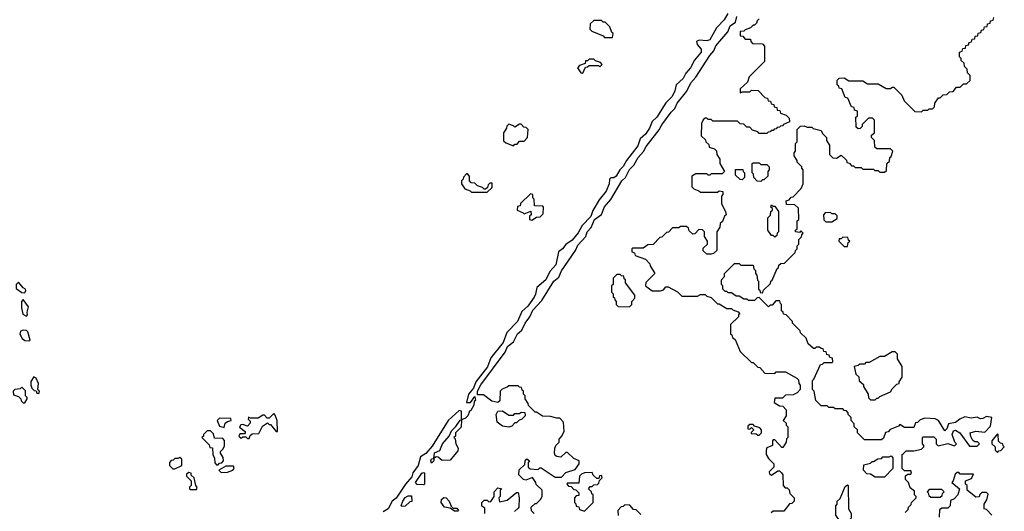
# Model space of a CAD drawing. Extents: x 2889633 to 3052318, y 540750 to 918690.
# Tile 363 of 656: x 2944452 to 2950820, y 779399 to 782575. Entities that reach past the tile are written whole.
import ezdxf

# ---------------------------------------------------------------- set-up
doc = ezdxf.new("R2010")
doc.units = 0

msp = doc.modelspace()

# ---------------------------------------------------------------- linework, layer by layer
at = {"layer": '0CON02XD'}
for points in [[(2949032.5, 782615), (2949007.5, 782575), (2948957.7, 782522.3), (2948915.6, 782444.4), (2948895, 782438), (2948847, 782443), (2948830, 782435), (2948832.5, 782415), (2948860, 782385), (2948858.8, 782365), (2948815.9, 782314.1), (2948790, 782265), (2948759.3, 782230.7), (2948743.8, 782195), (2948696.7, 782155), (2948690, 782115), (2948672.1, 782077.9), (2948631.2, 782038.8), (2948573.3, 781945), (2948541.7, 781918.3), (2948525.8, 781875), (2948498.8, 781835), (2948463.9, 781806.1), (2948449.7, 781760.3), (2948376.7, 781665), (2948355, 781627.5), (2948333.9, 781606.1), (2948310, 781565), (2948295, 781553.3), (2948275, 781552.5), (2948267.5, 781545), (2948263.3, 781515), (2948245, 781467.5), (2948199.3, 781410.7), (2948158.3, 781341.7), (2948146, 781304), (2948090, 781245), (2948062.9, 781197.1), (2948025, 781150), (2947985, 781123.3), (2947962.5, 781095), (2947936.7, 781075), (2947918.7, 780991.3), (2947881.2, 780948.8), (2947855.6, 780894.4), (2947795.9, 780844.1), (2947788.3, 780801.7), (2947778.3, 780781.7), (2947738.8, 780725), (2947699.5, 780690.5), (2947671.2, 780625), (2947603.3, 780555), (2947579.7, 780490.3), (2947499.5, 780390.5), (2947477.1, 780332.9), (2947401.2, 780235), (2947385.9, 780194.1), (2947353.8, 780155), (2947341.7, 780101.7), (2947367.5, 780102.5), (2947395, 780140), (2947400, 780115), (2947391.7, 780108.3), (2947390, 780085), (2947370, 780050), (2947360, 780045), (2947350, 780015), (2947335, 780000), (2947310, 779990), (2947307, 779943), (2947270, 779905), (2947270, 779885), (2947260, 779875), (2947267.5, 779867.5), (2947272.5, 779835), (2947287, 779807), (2947285, 779790), (2947235, 779730), (2947185, 779727.5), (2947158.3, 779748.3), (2947145, 779750), (2947130, 779740), (2947130, 779725), (2947115, 779710), (2947110, 779725), (2947115, 779737.5), (2947130, 779740), (2947133.9, 779776.1), (2947168.3, 779791.7), (2947186.7, 779835), (2947230, 779885), (2947245, 779920), (2947273, 779947), (2947301.7, 779988.3), (2947310, 779990), (2947310, 780045), (2947295, 780050), (2947223.3, 779985), (2947120.5, 779819.5), (2947077.7, 779772.3), (2947045, 779750), (2947030, 779695), (2946995, 779647.5), (2946987.5, 779622.5), (2946946.7, 779575), (2946887.1, 779482.9), (2946860, 779465), (2946834.1, 779415.9), (2946803.3, 779395)], [(2947780, 779385), (2947761.7, 779401.7), (2947760, 779425), (2947785, 779450), (2947795, 779450), (2947820, 779475), (2947830, 779495), (2947830, 779535), (2947791.7, 779571.7), (2947790, 779585), (2947768.3, 779618.3), (2947725, 779600), (2947710, 779605), (2947680, 779635), (2947683, 779667), (2947718.3, 779701.7), (2947720, 779725), (2947731.7, 779738.3), (2947750, 779725), (2947740, 779715), (2947740, 779685), (2947753, 779673), (2947805, 779670), (2947815, 779680), (2947825, 779680), (2947915, 779620), (2947955, 779620), (2947985, 779650), (2948045, 779670), (2948070, 779705), (2948070, 779725), (2948035, 779740), (2947995, 779780), (2947985, 779780), (2947951.7, 779748.3), (2947925, 779752.5), (2947915, 779760), (2947910, 779775), (2947913, 779807), (2947920, 779825), (2947940, 779845), (2947940, 779865), (2947957, 779883), (2947972.5, 779915), (2947970, 779975), (2947945, 780000), (2947925, 780000), (2947885, 780012.5), (2947833, 780013), (2947795, 780040), (2947785, 780040), (2947741.7, 780081.7), (2947740, 780095), (2947720, 780125), (2947720, 780145), (2947710, 780155), (2947710, 780175), (2947701.7, 780181.7), (2947698.3, 780198.3), (2947685, 780200), (2947675, 780210), (2947615, 780210), (2947605, 780200), (2947571.7, 780188.3), (2947560, 780175), (2947557, 780113), (2947545, 780102.5), (2947505, 780110), (2947451.7, 780151.7), (2947411.7, 780151.7), (2947413.3, 780175), (2947434.2, 780215.8), (2947592.3, 780427.7), (2947606.4, 780463.6), (2947646.4, 780493.6), (2947671.2, 780545), (2947700.5, 780569.5), (2947720, 780615), (2947751.2, 780655), (2947771.2, 780698.8), (2947828.3, 780761.7), (2947906.7, 780885), (2947938.8, 780911.2), (2947955, 780952.5), (2948046.1, 781083.9), (2948061.2, 781118.8), (2948112.5, 781175), (2948121.2, 781205), (2948147.5, 781232.5), (2948170, 781285), (2948215, 781317.5), (2948234.2, 781365.8), (2948275, 781412.5), (2948345.9, 781534.1), (2948370, 781555), (2948395, 781607.5), (2948423.3, 781635), (2948451.2, 781685), (2948487.3, 781722.7), (2948503.8, 781755), (2948587.3, 781862.7), (2948605, 781896.7), (2948665, 781976.7), (2948689.2, 782000.8), (2948703.8, 782035), (2948765.8, 782114.2), (2948793.4, 782166.6), (2948825.8, 782204.2), (2948915, 782343.3), (2948942, 782375), (2948955, 782406.7), (2949032.3, 782497.7), (2949046.2, 782535), (2949080.7, 782559.3), (2949090, 782595)], [(2948285, 782460), (2948290, 782485), (2948281.7, 782491.7), (2948268.3, 782528.3), (2948238.3, 782558.3), (2948225, 782560), (2948215, 782570), (2948165, 782570), (2948141.7, 782548.3), (2948140, 782515), (2948151.7, 782501.7), (2948225, 782470), (2948235, 782460), (2948285, 782460)], [(2949595, 780450), (2949585, 780450), (2949551.7, 780481.7), (2949538.3, 780518.3), (2949501.7, 780551.7), (2949500, 780565), (2949450, 780615), (2949450, 780625), (2949408.3, 780668.3), (2949391.7, 780671.7), (2949390, 780685), (2949380, 780695), (2949380, 780735), (2949371.7, 780741.7), (2949368.3, 780758.3), (2949341.7, 780758.3), (2949318.3, 780731.7), (2949305, 780730), (2949295, 780720), (2949235, 780780), (2949221.7, 780778.3), (2949205, 780760), (2949165, 780760), (2949155, 780770), (2949135, 780770), (2949105, 780790), (2949085, 780790), (2949055, 780810), (2949035, 780810), (2949025, 780820), (2949015, 780820), (2949000, 780835), (2949000, 780855), (2948990, 780865), (2948990, 780895), (2949010, 780915), (2949010, 780935), (2949075, 781000), (2949105, 781000), (2949115, 780990), (2949195, 780990), (2949200, 780965), (2949210, 780955), (2949210, 780935), (2949220, 780925), (2949223, 780893), (2949230, 780885), (2949230, 780835), (2949238.3, 780828.3), (2949241.7, 780811.7), (2949255, 780810), (2949261.7, 780828.3), (2949308.3, 780871.7), (2949310, 780885), (2949318.3, 780891.7), (2949351.7, 780968.3), (2949360, 780975), (2949361.7, 780988.3), (2949375, 781000), (2949398.3, 781001.7), (2949468.3, 781071.7), (2949470, 781085), (2949480, 781095), (2949480, 781115), (2949490, 781125), (2949490, 781155), (2949508.3, 781171.7), (2949510, 781185), (2949520, 781195), (2949505, 781210), (2949495, 781200), (2949470, 781205), (2949470, 781215), (2949480, 781225), (2949480, 781275), (2949490, 781285), (2949488.3, 781358.3), (2949465, 781380), (2949411.7, 781381.7), (2949410, 781405), (2949428.3, 781411.7), (2949441.7, 781428.3), (2949455, 781430), (2949506.4, 781483.6), (2949520, 781515), (2949520, 781605), (2949510, 781615), (2949510, 781625), (2949480, 781655), (2949480, 781665), (2949460, 781695), (2949460, 781715), (2949470, 781725), (2949470, 781775), (2949480, 781785), (2949480, 781865), (2949501.7, 781888.3), (2949525, 781890), (2949545, 781880), (2949575, 781880), (2949583, 781873), (2949635, 781860), (2949645, 781840), (2949670, 781815), (2949670, 781795), (2949690, 781765), (2949690, 781705), (2949711.7, 781681.7), (2949735, 781680), (2949765, 781700), (2949798.3, 781668.3), (2949801.7, 781651.7), (2949818.3, 781648.3), (2949831.7, 781631.7), (2949845, 781630), (2949855, 781620), (2949895, 781620), (2949905, 781610), (2949975, 781610), (2949981.7, 781601.7), (2950005, 781600), (2950015, 781590), (2950045, 781590), (2950058.3, 781601.7), (2950060, 781645), (2950078.3, 781661.7), (2950080, 781685), (2950088.3, 781691.7), (2950100, 781725), (2950085, 781740), (2949995, 781740), (2949981.7, 781751.7), (2949980, 781795), (2949960, 781815), (2949961.7, 781828.3), (2949980, 781845), (2949980, 781925), (2949968.3, 781938.3), (2949941.7, 781938.3), (2949901.7, 781898.3), (2949900, 781885), (2949888.3, 781871.7), (2949875, 781870), (2949861.7, 781881.7), (2949860, 781945), (2949870, 781955), (2949870, 781985), (2949851.7, 781991.7), (2949848.3, 782008.3), (2949831.7, 782011.7), (2949808.3, 782068.3), (2949791.7, 782071.7), (2949768.3, 782128.3), (2949751.7, 782131.7), (2949750, 782145), (2949740, 782155), (2949740, 782185), (2949751.7, 782198.3), (2949785, 782200), (2949815, 782180), (2949905, 782180), (2949935, 782160), (2950005, 782160), (2950055, 782130), (2950085, 782130), (2950095, 782140), (2950105, 782140), (2950158.3, 782088.3), (2950171.7, 782051.7), (2950241.7, 781981.7), (2950285, 781980), (2950295, 781990), (2950325, 781990), (2950335, 782000), (2950355, 782000), (2950368.3, 782011.7), (2950370, 782035), (2950395, 782070), (2950405, 782070), (2950425, 782090), (2950448.3, 782091.7), (2950465, 782110), (2950488.3, 782111.7), (2950511.7, 782138.3), (2950535, 782140), (2950555, 782160), (2950575, 782160), (2950598.3, 782181.7), (2950600, 782215), (2950581.7, 782231.7), (2950580, 782255), (2950561.7, 782271.7), (2950560, 782295), (2950541.7, 782311.7), (2950540, 782325), (2950530, 782335), (2950530, 782365), (2950548.3, 782371.7), (2950551.7, 782388.3), (2950568.3, 782391.7), (2950571.7, 782408.3), (2950588.3, 782411.7), (2950591.7, 782428.3), (2950608.3, 782431.7), (2950611.7, 782448.3), (2950628.3, 782451.7), (2950631.7, 782468.3), (2950648.3, 782471.7), (2950651.7, 782488.3), (2950668.3, 782491.7), (2950671.7, 782508.3), (2950688.3, 782511.7), (2950691.7, 782528.3), (2950708.3, 782531.7), (2950711.7, 782548.3), (2950728.3, 782551.7), (2950731.7, 782568.3), (2950748.3, 782571.7), (2950751.7, 782588.3)], [(2949235, 782580), (2949221.7, 782568.3), (2949218.3, 782551.7), (2949205, 782540), (2949195, 782540), (2949178.3, 782521.7), (2949145, 782510), (2949135, 782500), (2949111.7, 782498.3), (2949111.7, 782471.7), (2949128.3, 782468.3), (2949145, 782450), (2949178.3, 782448.3), (2949180, 782435), (2949191.7, 782421.7), (2949255, 782420), (2949270, 782405), (2949270, 782305), (2949181.7, 782218.3)], [(2948095, 782230), (2948111.7, 782268.3), (2948125, 782270), (2948135, 782280), (2948195, 782280), (2948205, 782270), (2948220, 782285), (2948208.3, 782298.3), (2948175, 782310), (2948165, 782320), (2948135, 782320), (2948125, 782310), (2948111.7, 782308.3), (2948108.3, 782291.7), (2948071.7, 782278.3), (2948060, 782265), (2948081.7, 782231.7), (2948095, 782230)], [(2949181.7, 782218.3), (2949170, 782205), (2949158.3, 782171.7), (2949111.7, 782128.3), (2949111.7, 782101.7), (2949125, 782110), (2949175, 782110), (2949185, 782120), (2949228.3, 782118.3), (2949271.7, 782071.7), (2949288.3, 782068.3), (2949291.7, 782051.7), (2949308.3, 782048.3), (2949311.7, 782031.7), (2949328.3, 782028.3), (2949331.7, 782011.7), (2949348.3, 782008.3), (2949351.7, 781991.7), (2949368.3, 781988.3), (2949371.7, 781971.7), (2949408.3, 781958.3), (2949428.3, 781938.3), (2949430, 781915), (2949391.7, 781898.3), (2949385, 781890), (2949371.7, 781888.3), (2949365, 781880), (2949351.7, 781878.3), (2949345, 781870), (2949331.7, 781868.3), (2949325, 781860), (2949311.7, 781858.3), (2949305, 781850), (2949291.7, 781848.3), (2949285, 781840), (2949235, 781840), (2949225, 781850), (2949191.7, 781861.7), (2949175, 781880), (2949155, 781880), (2949135, 781900), (2949111.7, 781901.7), (2949095, 781920), (2948935, 781920), (2948925, 781930), (2948905, 781930), (2948895, 781940), (2948885, 781940), (2948871.7, 781928.3), (2948862.5, 781905), (2948860, 781825), (2948888.3, 781798.3), (2948890, 781785), (2948908.3, 781768.3), (2948911.7, 781751.7), (2948945, 781740), (2948958.3, 781728.3), (2948960, 781705), (2948980, 781675), (2948980, 781645), (2949010, 781595), (2948995, 781580), (2948925, 781580), (2948915, 781570), (2948905, 781570), (2948895, 781580), (2948825, 781580), (2948800, 781565), (2948800, 781495), (2948811.7, 781481.7), (2948845, 781470), (2948855, 781460), (2948965, 781460), (2948975, 781470), (2949000, 781465), (2949000, 781445), (2948990, 781435), (2948990, 781385), (2949017, 781337), (2949020, 781315), (2949010, 781305), (2948998.3, 781271.7), (2948981.7, 781258.3), (2948980, 781235), (2948960, 781205), (2948960, 781085), (2948940, 781065), (2948925, 781060), (2948895, 781060), (2948871.7, 781081.7), (2948871.7, 781098.3), (2948900, 781125), (2948900, 781145), (2948880, 781175), (2948880, 781205), (2948868.3, 781218.3), (2948845, 781220), (2948818.3, 781191.7), (2948805, 781190), (2948781.7, 781211.7), (2948778.3, 781228.3), (2948765, 781240), (2948725, 781240), (2948715, 781230), (2948675, 781230), (2948648.3, 781201.7), (2948635, 781200), (2948605, 781170), (2948591.7, 781168.3), (2948548.3, 781121.7), (2948515, 781120), (2948485, 781100), (2948415, 781100), (2948410, 781095), (2948410, 781075), (2948428.3, 781068.3), (2948431.7, 781051.7), (2948498.3, 781028.3), (2948528.3, 780998.3), (2948530, 780985), (2948560, 780935), (2948525, 780900), (2948501.7, 780878.3), (2948500, 780855), (2948543, 780823), (2948597, 780823), (2948615, 780830), (2948631.7, 780848.3), (2948645, 780850), (2948707, 780817), (2948735, 780790), (2948835, 780790), (2948855, 780800), (2948885, 780800), (2948895, 780790), (2948925, 780780), (2948965, 780740), (2948975, 780740), (2949025, 780710), (2949055, 780710), (2949065, 780700), (2949098.3, 780688.3), (2949110, 780675), (2949101.7, 780668.3), (2949100, 780655), (2949050, 780605), (2949050, 780545), (2949058.3, 780538.3), (2949061.7, 780521.7), (2949078.3, 780508.3), (2949111.7, 780431.7), (2949185, 780360), (2949195, 780360), (2949225, 780330), (2949238.3, 780328.3), (2949271.7, 780291.7), (2949335, 780290), (2949345, 780300), (2949405, 780300), (2949478.3, 780258.3), (2949488.3, 780248.3), (2949490, 780225), (2949500, 780215), (2949500, 780185), (2949480, 780165), (2949455, 780152.5), (2949405, 780150), (2949385, 780130), (2949335, 780130), (2949331.7, 780101.7), (2949365, 780080), (2949388.3, 780078.3), (2949410, 780055), (2949410, 780015), (2949390, 779985), (2949408.3, 779968.3), (2949410, 779955), (2949420, 779945), (2949420, 779875), (2949411.7, 779868.3), (2949410, 779845), (2949388.3, 779811.7), (2949381.7, 779811.7), (2949335, 779860), (2949325, 779860), (2949320, 779855), (2949320, 779825), (2949285, 779810), (2949280, 779795), (2949280, 779765), (2949295, 779740), (2949330, 779705), (2949330, 779685), (2949300, 779655), (2949301.7, 779641.7), (2949315, 779632.5), (2949355, 779660), (2949365, 779660), (2949378.3, 779648.3), (2949387.5, 779635), (2949390, 779565), (2949401.7, 779551.7), (2949415, 779550), (2949428.3, 779538.3), (2949433, 779513), (2949460, 779485), (2949460, 779465), (2949445, 779450), (2949431.7, 779448.3), (2949395, 779400), (2949325, 779400), (2949311.7, 779388.3)], [(2947645, 781760), (2947655, 781770), (2947668.3, 781771.7), (2947685, 781790), (2947715, 781790), (2947737, 781813), (2947740, 781865), (2947728.3, 781878.3), (2947711.7, 781881.7), (2947695, 781900), (2947685, 781900), (2947655, 781880), (2947645, 781890), (2947615, 781900), (2947601.7, 781888.3), (2947600, 781875), (2947580, 781845), (2947581.7, 781791.7), (2947595, 781780), (2947645, 781760)], [(2949245, 781530), (2949221.7, 781531.7), (2949200, 781555), (2949197, 781577), (2949190, 781585), (2949190, 781645), (2949195, 781650), (2949235, 781650), (2949245, 781640), (2949285, 781640), (2949300, 781625), (2949300, 781605), (2949290, 781595), (2949290, 781565), (2949265, 781540), (2949255, 781540), (2949245, 781530)], [(2947475, 781460), (2947508.3, 781491.7), (2947508.3, 781518.3), (2947491.7, 781518.3), (2947481.7, 781508.3), (2947478.3, 781491.7), (2947465, 781480), (2947455, 781480), (2947445, 781490), (2947411.7, 781501.7), (2947395, 781520), (2947371.7, 781521.7), (2947360, 781535), (2947360, 781565), (2947348.3, 781578.3), (2947341.7, 781578.3), (2947321.7, 781558.3), (2947320, 781545), (2947310, 781535), (2947310, 781515), (2947331.7, 781481.7), (2947365, 781470), (2947375, 781460), (2947475, 781460)], [(2949125, 781540), (2949111.7, 781541.7), (2949081.7, 781571.7), (2949081.7, 781608.3), (2949128.3, 781608.3), (2949130, 781595), (2949140, 781585), (2949140, 781555), (2949125, 781540)], [(2947765, 781280), (2947795, 781300), (2947818.3, 781301.7), (2947838.3, 781321.7), (2947840, 781365), (2947835, 781370), (2947781.7, 781371.7), (2947780, 781415), (2947770, 781425), (2947770, 781445), (2947755, 781450), (2947691.7, 781388.3), (2947688.3, 781371.7), (2947671.7, 781368.3), (2947670, 781345), (2947708.3, 781328.3), (2947715, 781320), (2947758.3, 781338.3), (2947760, 781315), (2947750, 781305), (2947750, 781285), (2947765, 781280)], [(2949335, 781170), (2949325, 781180), (2949315, 781180), (2949290, 781215), (2949290, 781295), (2949308.3, 781311.7), (2949310, 781335), (2949320, 781345), (2949320, 781355), (2949310, 781365), (2949315, 781380), (2949325, 781370), (2949335, 781370), (2949360, 781335), (2949360, 781205), (2949350, 781195), (2949348.3, 781181.7), (2949335, 781170)], [(2949705, 781270), (2949738.3, 781291.7), (2949738.3, 781308.3), (2949725, 781320), (2949705, 781320), (2949695, 781330), (2949661.7, 781328.3), (2949650, 781315), (2949651.7, 781281.7), (2949665, 781270), (2949705, 781270)], [(2949805, 781110), (2949810, 781135), (2949820, 781145), (2949811.7, 781151.7), (2949808.3, 781168.3), (2949775, 781170), (2949765, 781160), (2949751.7, 781158.3), (2949750, 781145), (2949785, 781110), (2949805, 781110)], [(2944485, 780810), (2944492.5, 780825), (2944490, 780835), (2944473.6, 780843.6), (2944445, 780880), (2944430, 780865), (2944429.3, 780839.3), (2944465, 780812.5), (2944485, 780810)], [(2948395, 780720), (2948410, 780735), (2948410, 780755), (2948430, 780775), (2948430, 780795), (2948370, 780875), (2948370, 780895), (2948361.7, 780901.7), (2948358.3, 780918.3), (2948345, 780920), (2948335, 780930), (2948315, 780930), (2948290, 780905), (2948290, 780865), (2948280, 780855), (2948280, 780815), (2948290, 780805), (2948290, 780785), (2948298.3, 780778.3), (2948300, 780765), (2948310, 780755), (2948310, 780735), (2948321.7, 780721.7), (2948395, 780720)], [(2944495, 780660), (2944501.7, 780668.3), (2944500, 780685), (2944509.3, 780719.3), (2944475, 780767.5), (2944463.3, 780755), (2944463.6, 780713.6), (2944473, 780673), (2944495, 780660)], [(2944515, 780500), (2944520, 780505), (2944505, 780557.5), (2944496.2, 780566.2), (2944475, 780570), (2944457, 780563), (2944453.6, 780543.6), (2944467.5, 780515), (2944485, 780502.5), (2944515, 780500)], [(2950178.3, 779391.7), (2950198.3, 779411.7), (2950200, 779425), (2950217, 779443), (2950220, 779455), (2950250, 779485), (2950250, 779495), (2950240, 779505), (2950238.3, 779528.3), (2950211.7, 779551.7), (2950200, 779585), (2950180, 779605), (2950181.7, 779628.3), (2950195, 779640), (2950215, 779640), (2950220, 779655), (2950215, 779660), (2950175, 779660), (2950160, 779675), (2950160, 779765), (2950165, 779770), (2950185, 779790), (2950235, 779790), (2950285, 779800), (2950300, 779815), (2950300, 779825), (2950290, 779835), (2950290, 779875), (2950295, 779880), (2950365, 779880), (2950380, 779865), (2950380, 779835), (2950393, 779823), (2950455, 779837.5), (2950497, 779823), (2950510, 779835), (2950500, 779845), (2950482.5, 779895), (2950491.7, 779918.3), (2950505, 779922.5), (2950532.5, 779905), (2950595, 779820), (2950645, 779820), (2950660, 779835), (2950647, 779847), (2950628.3, 779848.3), (2950617, 779857), (2950603, 779883), (2950600, 779905), (2950635, 779917.5), (2950695, 779910), (2950731.7, 779948.3), (2950740, 780005), (2950705, 780012.5), (2950681.7, 779998.3), (2950665, 779997.5), (2950645, 780006.7), (2950605, 780001.2), (2950565, 780010), (2950532.5, 779995), (2950505, 779972.5), (2950460, 779965), (2950448.3, 779931.7), (2950435, 779920), (2950395, 779986.7), (2950373, 779997), (2950305, 780000), (2950275, 779990), (2950258.3, 779971.7), (2950245, 779970), (2950235, 779940), (2950175, 779940), (2950145, 779960), (2950135, 779950), (2950081.7, 779928.3), (2950068.3, 779911.7), (2950051.7, 779908.3), (2950038.3, 779871.7), (2950025, 779860), (2949915, 779860), (2949870, 779905), (2949870, 779925), (2949850, 779945), (2949850, 779965), (2949830, 779985), (2949830, 780005), (2949810, 780025), (2949810, 780035), (2949798.3, 780048.3), (2949785, 780050), (2949775, 780060), (2949725, 780060), (2949715, 780070), (2949685, 780070), (2949675, 780080), (2949635, 780080), (2949600, 780115), (2949590, 780175), (2949580, 780185), (2949580, 780245), (2949588.3, 780251.7), (2949631.7, 780348.3), (2949645, 780350), (2949655, 780360), (2949705, 780360), (2949710, 780365), (2949708.3, 780388.3), (2949691.7, 780391.7), (2949688.3, 780408.3), (2949671.7, 780411.7), (2949668.3, 780428.3), (2949651.7, 780431.7), (2949648.3, 780448.3), (2949635, 780450), (2949625, 780460), (2949605, 780460), (2949595, 780450)], [(2949985, 780120), (2949995, 780130), (2950005, 780130), (2950015, 780140), (2950085, 780170), (2950095, 780190), (2950125, 780220), (2950140, 780225), (2950140, 780235), (2950160, 780265), (2950160, 780335), (2950130, 780385), (2950130, 780415), (2950115, 780430), (2950095, 780430), (2950045, 780400), (2950015, 780400), (2949945, 780360), (2949925, 780360), (2949915, 780350), (2949885, 780350), (2949875, 780340), (2949850, 780335), (2949860, 780285), (2949878.3, 780268.3), (2949881.7, 780241.7), (2949908.3, 780218.3), (2949910, 780205), (2949940, 780155), (2949941.7, 780131.7), (2949955, 780120), (2949985, 780120)], [(2944575, 780160), (2944580, 780175), (2944570, 780185), (2944573.3, 780225), (2944558.3, 780258.3), (2944543, 780267), (2944523, 780237), (2944523, 780213), (2944530, 780195), (2944545, 780180), (2944558.3, 780178.3), (2944561.7, 780161.7), (2944575, 780160)], [(2944485, 780100), (2944500, 780125), (2944500, 780135), (2944490, 780145), (2944488.3, 780178.3), (2944465, 780200), (2944455, 780190), (2944420, 780185), (2944410, 780175), (2944411.7, 780151.7), (2944445, 780140), (2944460, 780125), (2944461.7, 780111.7), (2944475, 780100), (2944485, 780100)], [(2947615, 779942.5), (2947575, 779950), (2947540, 779975), (2947532.5, 780025), (2947543.6, 780046.4), (2947575, 780047.5), (2947615, 780020), (2947645, 780020), (2947655, 780030), (2947685, 780030), (2947695, 780040), (2947718.3, 780038.3), (2947720, 780015), (2947698.3, 779991.7), (2947681.7, 779988.3), (2947665, 779970), (2947655, 779970), (2947635, 779950), (2947615, 779942.5)], [(2945775, 779940), (2945781.7, 779968.3), (2945795, 779980), (2945820, 779985), (2945818.3, 779998.3), (2945745, 780000), (2945730, 779985), (2945745, 779950), (2945775, 779940)], [(2945935, 779870), (2945941.7, 779888.3), (2945955, 779900), (2945998.3, 779901.7), (2946021.7, 779948.3), (2946055, 779970), (2946065, 779960), (2946075, 779960), (2946110, 779915), (2946120, 779915), (2946117.5, 779985), (2946105, 780020), (2946095, 780030), (2946065, 780000), (2946051.7, 780001.7), (2946035, 780020), (2946025, 780020), (2945995, 780000), (2945945, 780000), (2945931.7, 780008.3), (2945930, 779995), (2945941.7, 779981.7), (2945941.7, 779968.3), (2945925, 779950), (2945895, 779960), (2945881.7, 779958.3), (2945873, 779943), (2945910, 779915), (2945910, 779905), (2945905, 779900), (2945875, 779900), (2945870, 779885), (2945885, 779872.5), (2945895, 779880), (2945915, 779880), (2945925, 779870), (2945935, 779870)], [(2945735, 779700), (2945745, 779710), (2945758.3, 779711.7), (2945770, 779725), (2945767, 779747), (2945750, 779775), (2945750, 779785), (2945768.3, 779801.7), (2945777, 779823), (2945777, 779857), (2945765, 779870), (2945711.7, 779871.7), (2945705, 779900), (2945685, 779920), (2945665, 779920), (2945640, 779895), (2945640, 779885), (2945630, 779875), (2945678.3, 779828.3), (2945681.7, 779811.7), (2945698.3, 779808.3), (2945700, 779765), (2945711.7, 779741.7), (2945713, 779713), (2945725, 779700), (2945735, 779700)], [(2949235, 779890), (2949250, 779905), (2949250, 779925), (2949238.3, 779938.3), (2949205, 779950), (2949195, 779960), (2949175, 779960), (2949161.7, 779948.3), (2949161.7, 779931.7), (2949175, 779930), (2949185, 779940), (2949200, 779925), (2949181.7, 779908.3), (2949181.7, 779901.7), (2949215, 779900), (2949225, 779890), (2949235, 779890)], [(2950775, 779780), (2950785, 779790), (2950798.3, 779791.7), (2950820, 779815), (2950811.7, 779821.7), (2950810, 779835), (2950795, 779840), (2950783, 779853), (2950780, 779895), (2950775, 779900), (2950740, 779855), (2950740, 779835), (2950760, 779815), (2950760, 779795), (2950775, 779780)], [(2945455, 779672.5), (2945500, 779695), (2945500, 779735), (2945487, 779747), (2945475, 779740), (2945455, 779740), (2945445, 779730), (2945431.7, 779728.3), (2945420, 779715), (2945420, 779695), (2945443, 779673), (2945455, 779672.5)], [(2950045, 779620), (2949985, 779620), (2949955, 779640), (2949931.7, 779641.7), (2949910, 779665), (2949911.7, 779698.3), (2949955, 779710), (2949965, 779720), (2949975, 779720), (2950003, 779737), (2950025, 779740), (2950035, 779750), (2950075, 779750), (2950088.3, 779758.3), (2950100, 779745), (2950100, 779675), (2950045, 779620)], [(2945755, 779650), (2945795, 779652.5), (2945830, 779665), (2945840, 779675), (2945835, 779690), (2945785, 779690), (2945740, 779665), (2945755, 779650)], [(2945595, 779540), (2945600, 779555), (2945590, 779565), (2945580, 779615), (2945561.7, 779631.7), (2945560, 779645), (2945545, 779650), (2945531.7, 779638.3), (2945530, 779625), (2945560, 779595), (2945560, 779565), (2945550, 779555), (2945550, 779545), (2945555, 779540), (2945595, 779540)], [(2947065, 779570), (2947023, 779573), (2947012.5, 779585), (2947052.5, 779645), (2947065, 779650), (2947070, 779645), (2947070, 779575), (2947065, 779570)], [(2948105, 779400), (2948160, 779455), (2948160, 779505), (2948151.7, 779511.7), (2948150, 779525), (2948130, 779545), (2948141.7, 779558.3), (2948155, 779560), (2948165, 779570), (2948188.3, 779571.7), (2948198.3, 779581.7), (2948201.7, 779598.3), (2948220, 779615), (2948215, 779630), (2948201.7, 779628.3), (2948198.3, 779611.7), (2948185, 779610), (2948161.7, 779631.7), (2948155, 779650), (2948105, 779647.5), (2948085, 779640), (2948073, 779627), (2948068.3, 779581.7), (2947995, 779580), (2947990, 779575), (2948001.7, 779561.7), (2948018.3, 779558.3), (2948035, 779540), (2948048.3, 779538.3), (2948068.3, 779518.3), (2948068.3, 779501.7), (2948051.7, 779498.3), (2948040, 779485), (2948040, 779455), (2948048.3, 779448.3), (2948051.7, 779431.7), (2948068.3, 779428.3), (2948071.7, 779411.7), (2948105, 779400)], [(2950740, 779375), (2950705, 779410), (2950690, 779415), (2950690, 779445), (2950707, 779473), (2950715, 779510), (2950705, 779520), (2950675, 779520), (2950661.7, 779508.3), (2950658.3, 779491.7), (2950635, 779490), (2950580, 779535), (2950580, 779565), (2950570, 779575), (2950570, 779595), (2950608.3, 779611.7), (2950620, 779640), (2950535, 779640), (2950525, 779650), (2950515, 779650), (2950501.7, 779638.3), (2950490, 779595), (2950480, 779585), (2950530, 779545), (2950520, 779505), (2950495, 779480), (2950471.7, 779468.3), (2950470, 779435), (2950455, 779420), (2950415, 779420), (2950401.7, 779408.3), (2950398.3, 779361.7)], [(2947460, 779385), (2947460, 779420), (2947441.7, 779431.7), (2947440, 779455), (2947455, 779470), (2947475, 779470), (2947485, 779460), (2947498.3, 779461.7), (2947520, 779495), (2947520, 779525), (2947545, 779550), (2947570, 779545), (2947560, 779535), (2947560, 779495), (2947550, 779485), (2947555, 779460), (2947605, 779470), (2947665, 779520), (2947675, 779520), (2947683.3, 779485), (2947680, 779425), (2947675, 779420), (2947651.7, 779398.3)], [(2949815, 779340), (2949755, 779340), (2949730, 779375), (2949730, 779435), (2949740, 779445), (2949740, 779465), (2949758.3, 779481.7), (2949791.7, 779558.3), (2949805, 779570), (2949810, 779565), (2949812.5, 779415), (2949830, 779385), (2949830, 779355), (2949815, 779340)], [(2950405, 779490), (2950418.3, 779501.7), (2950420, 779515), (2950430, 779525), (2950415, 779540), (2950335, 779540), (2950320, 779525), (2950328.3, 779518.3), (2950331.7, 779501.7), (2950345, 779490), (2950405, 779490)], [(2946925, 779430), (2946920, 779435), (2946930, 779465), (2946945, 779487.5), (2946965, 779500), (2946985, 779500), (2946988.3, 779461.7), (2946975, 779460), (2946945, 779432.5), (2946925, 779430)], [(2947285, 779400), (2947265, 779400), (2947235, 779420), (2947200, 779425), (2947177.5, 779455), (2947180, 779475), (2947195, 779487.5), (2947210, 779485), (2947230, 779465), (2947241.7, 779431.7), (2947255, 779420), (2947278.3, 779418.3), (2947290, 779405), (2947285, 779400)], [(2948468.3, 779378.3), (2948438.3, 779408.3), (2948421.7, 779411.7), (2948398.3, 779438.3), (2948365, 779440), (2948355, 779430), (2948341.7, 779428.3), (2948320, 779405), (2948321.7, 779371.7)]]:
    msp.add_lwpolyline(points, dxfattribs=at)

doc.saveas('drawing.dxf')
